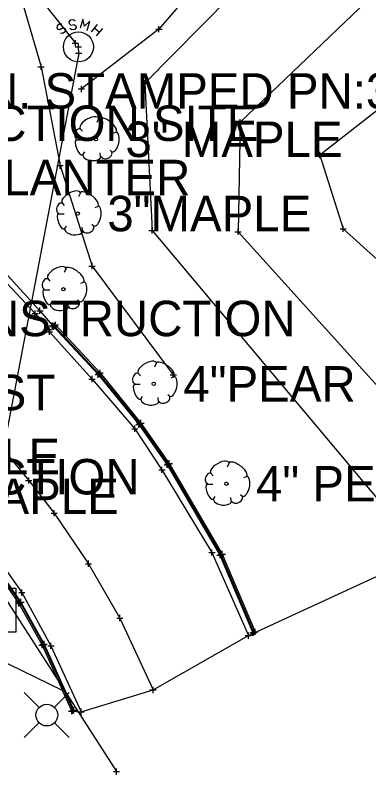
# Model space of a CAD drawing. Extents: x -1 to 1157254, y -1 to 2021979.
# Drawn here: x 1149358.6 to 1149430.4, y 2018624.9 to 2018779.3 of the extents above; entities that cross this region are included whole.
import ezdxf

# ---------------------------------------------------------------- set-up
doc = ezdxf.new("R2010")
doc.units = 0
for name, color, linetype in [('S_BUILDING_ANNOT', 7, 'Continuous'), ('S_CATCH_BASIN', 7, 'Continuous'), ('S_CATCH_BASIN_ANNOT', 7, 'Continuous'), ('S_CONTOUR_MINOR', 7, 'Continuous'), ('S_CTL_TABLE', 7, 'Continuous'), ('S_CURB', 7, 'Continuous'), ('S_DRIVEWAY_ANNOT', 7, 'Continuous'), ('S_EDGE_BITUMINOUS_ANNOT', 7, 'Continuous'), ('S_EDGE_CONCRETE', 7, 'Continuous'), ('S_EDGE_CONCRETE_ANNOT', 7, 'Continuous'), ('S_EDGE_PAVEMENT', 7, 'Continuous'), ('S_EXIST_ROW_ANNOT', 7, 'Continuous'), ('S_FLAG_POLE', 7, 'Continuous'), ('S_GAS_PUMP_ISLAND_ANNOT', 7, 'Continuous'), ('S_GAS_UTILITIES', 7, 'Continuous'), ('S_GATE', 7, 'Continuous'), ('S_GATE_ANNOT', 7, 'Continuous')]:
    doc.layers.add(name, color=color, linetype=linetype)

msp = doc.modelspace()

# ---------------------------------------------------------------- linework, layer by layer
at = {"layer": 'S_BUILDING_ANNOT'}
for p, q in [((1149387.83, 2018775.77), (1149387.83, 2018777.04)), ((1149387.19, 2018776.41), (1149388.47, 2018776.41)), ((1149387.83, 2018776.41), (1149387.83, 2018776.41)), ((1149370.87, 2018772.93), (1149370.87, 2018774.2)), ((1149370.87, 2018772.93), (1149370.87, 2018774.2)), ((1149370.23, 2018773.57), (1149371.51, 2018773.57)), ((1149370.23, 2018773.57), (1149371.51, 2018773.57)), ((1149370.84, 2018772.8), (1149372.12, 2018772.8)), ((1149370.87, 2018773.57), (1149370.87, 2018773.57)), ((1149370.87, 2018773.57), (1149370.87, 2018773.57)), ((1149371.48, 2018772.16), (1149371.48, 2018773.43)), ((1149371.48, 2018772.8), (1149371.48, 2018772.8)), ((1149370.9, 2018771.52), (1149372.18, 2018771.52)), ((1149370.9, 2018771.52), (1149372.18, 2018771.52)), ((1149371.54, 2018770.88), (1149371.54, 2018772.15)), ((1149371.54, 2018770.88), (1149371.54, 2018772.15)), ((1149371.54, 2018771.52), (1149371.54, 2018771.52)), ((1149371.54, 2018771.52), (1149371.54, 2018771.52)), ((1149372.07, 2018763.63), (1149372.07, 2018764.91)), ((1149384.32, 2018765.42), (1149385.59, 2018765.42)), ((1149384.96, 2018764.78), (1149384.95, 2018766.06)), ((1149384.95, 2018765.42), (1149384.95, 2018765.42)), ((1149371.43, 2018764.27), (1149372.71, 2018764.27)), ((1149372.07, 2018764.27), (1149372.07, 2018764.27)), ((1149419.86, 2018750.84), (1149421.13, 2018750.85)), ((1149420.5, 2018750.21), (1149420.5, 2018751.48)), ((1149420.5, 2018750.84), (1149420.5, 2018750.84)), ((1149385.79, 2018735.51), (1149387.06, 2018735.51)), ((1149386.43, 2018734.87), (1149386.42, 2018736.15)), ((1149386.43, 2018735.51), (1149386.43, 2018735.51)), ((1149424.59, 2018735.84), (1149425.86, 2018735.84)), ((1149425.23, 2018735.21), (1149425.23, 2018736.48)), ((1149425.23, 2018735.84), (1149425.23, 2018735.84)), ((1149363.65, 2018718.57), (1149363.65, 2018719.85)), ((1149362.07, 2018718.62), (1149363.35, 2018718.63)), ((1149362.71, 2018717.99), (1149362.71, 2018719.26)), ((1149362.71, 2018718.62), (1149362.71, 2018718.62)), ((1149363.02, 2018719.21), (1149364.29, 2018719.21)), ((1149363.65, 2018719.21), (1149363.65, 2018719.21)), ((1149366.21, 2018715.54), (1149366.21, 2018716.81)), ((1149366.58, 2018715.47), (1149366.58, 2018716.75)), ((1149366.8, 2018715.68), (1149366.8, 2018716.95)), ((1149364.86, 2018715.36), (1149366.13, 2018715.36)), ((1149365.5, 2018714.72), (1149365.5, 2018715.99)), ((1149365.5, 2018715.36), (1149365.5, 2018715.36)), ((1149365.57, 2018716.17), (1149366.85, 2018716.18)), ((1149365.59, 2018714.3), (1149365.58, 2018715.57)), ((1149365.94, 2018716.11), (1149367.21, 2018716.11)), ((1149366.16, 2018716.31), (1149367.43, 2018716.32)), ((1149366.21, 2018716.18), (1149366.21, 2018716.18)), ((1149366.58, 2018716.11), (1149366.58, 2018716.11)), ((1149366.8, 2018716.32), (1149366.8, 2018716.32)), ((1149364.95, 2018714.93), (1149366.22, 2018714.93)), ((1149365.58, 2018714.93), (1149365.58, 2018714.93)), ((1149374.26, 2018704.69), (1149374.26, 2018705.96)), ((1149375.02, 2018706.36), (1149376.29, 2018706.36)), ((1149375.24, 2018706.56), (1149376.52, 2018706.56)), ((1149375.66, 2018705.73), (1149375.65, 2018707)), ((1149375.65, 2018706.36), (1149375.65, 2018706.36)), ((1149375.88, 2018705.92), (1149375.88, 2018707.2)), ((1149375.88, 2018706.56), (1149375.88, 2018706.56)), ((1149373.62, 2018705.33), (1149374.89, 2018705.33)), ((1149374.26, 2018705.33), (1149374.26, 2018705.33)), ((1149383.91, 2018695.55), (1149383.91, 2018696.83)), ((1149384.15, 2018695.74), (1149384.15, 2018697.01)), ((1149382.3, 2018695.22), (1149383.57, 2018695.22)), ((1149382.94, 2018694.58), (1149382.93, 2018695.86)), ((1149382.94, 2018695.22), (1149382.94, 2018695.22)), ((1149383.28, 2018696.19), (1149384.55, 2018696.19)), ((1149383.52, 2018696.37), (1149384.79, 2018696.37)), ((1149383.91, 2018696.19), (1149383.91, 2018696.19)), ((1149384.15, 2018696.37), (1149384.15, 2018696.37)), ((1149388.43, 2018686.24), (1149388.43, 2018687.51)), ((1149389.03, 2018688.01), (1149390.3, 2018688.01)), ((1149389.28, 2018688.17), (1149390.56, 2018688.17)), ((1149389.67, 2018687.37), (1149389.67, 2018688.65)), ((1149389.67, 2018688.01), (1149389.67, 2018688.01)), ((1149389.92, 2018687.54), (1149389.92, 2018688.81)), ((1149389.92, 2018688.17), (1149389.92, 2018688.17)), ((1149387.8, 2018686.87), (1149389.07, 2018686.87)), ((1149388.43, 2018686.87), (1149388.43, 2018686.87)), ((1149360.75, 2018684.72), (1149362.02, 2018684.72)), ((1149361.39, 2018684.08), (1149361.38, 2018685.35)), ((1149361.38, 2018684.72), (1149361.38, 2018684.72)), ((1149366.56, 2018677.43), (1149366.55, 2018678.7)), ((1149365.92, 2018678.06), (1149367.19, 2018678.06)), ((1149366.55, 2018678.06), (1149366.55, 2018678.06)), ((1149398.59, 2018669.45), (1149398.59, 2018670.72)), ((1149400.67, 2018669.13), (1149400.67, 2018670.4)), ((1149397.96, 2018670.08), (1149399.23, 2018670.09)), ((1149398.59, 2018670.08), (1149398.59, 2018670.08)), ((1149399.77, 2018669.63), (1149401.04, 2018669.63)), ((1149400.04, 2018669.76), (1149401.31, 2018669.76)), ((1149400.41, 2018668.99), (1149400.4, 2018670.27)), ((1149400.4, 2018669.63), (1149400.4, 2018669.63)), ((1149400.67, 2018669.76), (1149400.67, 2018669.76)), ((1149372.88, 2018667.79), (1149374.16, 2018667.8)), ((1149373.52, 2018667.16), (1149373.52, 2018668.43)), ((1149373.52, 2018667.79), (1149373.52, 2018667.79)), ((1149359.34, 2018661.93), (1149360.62, 2018661.94)), ((1149359.98, 2018661.3), (1149359.98, 2018662.57)), ((1149359.98, 2018661.94), (1149359.98, 2018661.94)), ((1149358.74, 2018659.73), (1149360.01, 2018659.74)), ((1149358.99, 2018659.89), (1149360.26, 2018659.9)), ((1149359.38, 2018659.1), (1149359.37, 2018660.37)), ((1149359.37, 2018659.73), (1149359.37, 2018659.73)), ((1149359.63, 2018659.26), (1149359.63, 2018660.53)), ((1149359.63, 2018659.89), (1149359.63, 2018659.89)), ((1149379.25, 2018656.77), (1149380.52, 2018656.77)), ((1149379.89, 2018656.13), (1149379.88, 2018657.41)), ((1149379.88, 2018656.77), (1149379.88, 2018656.77)), ((1149405.99, 2018652.57), (1149405.99, 2018653.85)), ((1149406.44, 2018653.85), (1149407.71, 2018653.85)), ((1149406.71, 2018653.96), (1149407.99, 2018653.97)), ((1149407.08, 2018653.21), (1149407.07, 2018654.49)), ((1149407.07, 2018653.85), (1149407.07, 2018653.85)), ((1149407.35, 2018653.33), (1149407.35, 2018654.6)), ((1149407.35, 2018653.97), (1149407.35, 2018653.97)), ((1149364.08, 2018650.61), (1149364.08, 2018651.88)), ((1149364.35, 2018650.74), (1149364.35, 2018652.02)), ((1149405.35, 2018653.21), (1149406.63, 2018653.21)), ((1149405.99, 2018653.21), (1149405.99, 2018653.21)), ((1149363.44, 2018651.24), (1149364.71, 2018651.25)), ((1149363.71, 2018651.38), (1149364.98, 2018651.38)), ((1149364.08, 2018651.25), (1149364.08, 2018651.25)), ((1149364.35, 2018651.38), (1149364.35, 2018651.38)), ((1149365.27, 2018651.13), (1149366.54, 2018651.13)), ((1149365.9, 2018650.49), (1149365.9, 2018651.76)), ((1149365.9, 2018651.13), (1149365.9, 2018651.13)), ((1149386.62, 2018641.52), (1149386.62, 2018642.79)), ((1149385.98, 2018642.15), (1149387.26, 2018642.15)), ((1149386.62, 2018642.15), (1149386.62, 2018642.15)), ((1149370.12, 2018637.2), (1149370.11, 2018638.47)), ((1149370.39, 2018637.33), (1149370.39, 2018638.6)), ((1149372, 2018637.11), (1149372, 2018638.38)), ((1149369.48, 2018637.84), (1149370.75, 2018637.84)), ((1149369.75, 2018637.96), (1149371.02, 2018637.96)), ((1149370.11, 2018637.84), (1149370.11, 2018637.84)), ((1149370.39, 2018637.96), (1149370.39, 2018637.96)), ((1149371.36, 2018637.74), (1149372.63, 2018637.74)), ((1149372, 2018637.74), (1149372, 2018637.74)), ((1149379.21, 2018624.91), (1149379.2, 2018626.18)), ((1149378.57, 2018625.55), (1149379.84, 2018625.55)), ((1149379.2, 2018625.55), (1149379.2, 2018625.55))]:
    msp.add_line(p, q, dxfattribs=at)
at = {"layer": 'S_CATCH_BASIN'}
for p, q in [((1149363.45, 2018638.63), (1149360.47, 2018641.61)), ((1149366.63, 2018638.63), (1149369.61, 2018641.61)), ((1149363.45, 2018635.46), (1149360.47, 2018632.47)), ((1149366.63, 2018635.46), (1149369.61, 2018632.47))]:
    msp.add_line(p, q, dxfattribs=at)
msp.add_circle((1149365.05, 2018637.05), 2.21, dxfattribs=at)
at = {"layer": 'S_CATCH_BASIN_ANNOT'}
msp.add_lwpolyline([(1149349.78, 2018653.86), (1149349.78, 2018662.85), (1149358.77, 2018662.85), (1149358.77, 2018653.86)], close=True, dxfattribs=at)
at = {"layer": 'S_CONTOUR_MINOR'}
for p, q in [((1149367.16, 2018777.1), (1149367.08, 2018776.71)), ((1149367.7, 2018777.49), (1149367.16, 2018777.1)), ((1149368.12, 2018777.41), (1149367.7, 2018777.49)), ((1149374.13, 2018775.86), (1149375.37, 2018777.33)), ((1149367.08, 2018776.71), (1149367.27, 2018776.44)), ((1149367.27, 2018776.44), (1149367.7, 2018776.32)), ((1149367.7, 2018776.32), (1149368.24, 2018776.67)), ((1149368.24, 2018775.51), (1149367.85, 2018775.59)), ((1149368.24, 2018776.67), (1149368.71, 2018776.59)), ((1149368.78, 2018775.9), (1149368.24, 2018775.51)), ((1149368.71, 2018776.59), (1149368.86, 2018776.32)), ((1149368.86, 2018776.32), (1149368.78, 2018775.9)), ((1149374.79, 2018776.63), (1149375.75, 2018775.82)), ((1149376.34, 2018776.52), (1149375.1, 2018775.05))]:
    msp.add_line(p, q, dxfattribs=at)
for points in [[(1149294.07, 2018870.24), (1149370.87, 2018773.57)], [(1149373.24, 2018776.17), (1149373.78, 2018778.03), (1149372.73, 2018777.02), (1149372.35, 2018778.45), (1149371.8, 2018776.59)], [(1149370.8, 2018778.03), (1149370.45, 2018778.3), (1149369.79, 2018778.22), (1149369.56, 2018777.87), (1149369.6, 2018777.56), (1149369.94, 2018777.25), (1149370.56, 2018777.37), (1149370.95, 2018777.06), (1149370.99, 2018776.75), (1149370.72, 2018776.36), (1149370.1, 2018776.28), (1149369.75, 2018776.56)], [(1149371.54, 2018771.52), (1149351.93, 2018668.79)], [(1149352.85, 2018666.51), (1149379.2, 2018625.55)]]:
    msp.add_lwpolyline(points, dxfattribs=at)
msp.add_circle((1149371.48, 2018772.8), 3.05, dxfattribs=at)
at = {"layer": 'S_CTL_TABLE'}
for p, q in [((1149363.88, 2018768.13), (1149363.88, 2018769.4)), ((1149363.24, 2018768.77), (1149364.52, 2018768.77)), ((1149363.88, 2018768.77), (1149363.88, 2018768.77)), ((1149403.68, 2018757.49), (1149404.95, 2018757.49)), ((1149404.32, 2018756.85), (1149404.32, 2018758.13)), ((1149404.32, 2018757.49), (1149404.32, 2018757.49)), ((1149367.75, 2018748.05), (1149367.74, 2018749.32)), ((1149367.11, 2018748.68), (1149368.38, 2018748.69)), ((1149367.74, 2018748.68), (1149367.74, 2018748.68)), ((1149403.25, 2018735.24), (1149404.52, 2018735.24)), ((1149403.89, 2018734.6), (1149403.88, 2018735.87)), ((1149403.89, 2018735.24), (1149403.89, 2018735.24)), ((1149373.61, 2018728.29), (1149374.88, 2018728.29)), ((1149374.24, 2018727.65), (1149374.24, 2018728.93)), ((1149374.24, 2018728.29), (1149374.24, 2018728.29)), ((1149365.79, 2018715.97), (1149367.07, 2018715.98)), ((1149366.43, 2018715.34), (1149366.43, 2018716.61)), ((1149366.43, 2018715.97), (1149366.43, 2018715.97)), ((1149374.87, 2018706.23), (1149376.14, 2018706.23)), ((1149375.5, 2018705.59), (1149375.5, 2018706.87)), ((1149375.5, 2018706.23), (1149375.5, 2018706.23)), ((1149390.09, 2018706.21), (1149391.36, 2018706.21)), ((1149390.72, 2018705.57), (1149390.72, 2018706.85)), ((1149390.72, 2018706.21), (1149390.72, 2018706.21)), ((1149383.76, 2018695.43), (1149383.75, 2018696.71)), ((1149383.12, 2018696.07), (1149384.39, 2018696.07)), ((1149383.75, 2018696.07), (1149383.75, 2018696.07)), ((1149388.86, 2018687.9), (1149390.13, 2018687.9)), ((1149389.5, 2018687.27), (1149389.5, 2018688.54)), ((1149389.5, 2018687.9), (1149389.5, 2018687.9)), ((1149399.59, 2018669.54), (1149400.86, 2018669.54)), ((1149400.23, 2018668.9), (1149400.22, 2018670.18)), ((1149400.22, 2018669.54), (1149400.22, 2018669.54)), ((1149359.16, 2018660), (1149360.43, 2018660)), ((1149359.8, 2018659.36), (1149359.8, 2018660.64)), ((1149359.8, 2018660), (1149359.8, 2018660)), ((1149406.25, 2018653.77), (1149407.53, 2018653.77)), ((1149406.89, 2018653.13), (1149406.89, 2018654.41)), ((1149406.89, 2018653.77), (1149406.89, 2018653.77)), ((1149364.53, 2018650.83), (1149364.52, 2018652.11)), ((1149363.89, 2018651.47), (1149365.16, 2018651.47)), ((1149364.53, 2018651.47), (1149364.53, 2018651.47)), ((1149369.93, 2018638.04), (1149371.21, 2018638.04)), ((1149370.57, 2018637.41), (1149370.57, 2018638.68)), ((1149370.57, 2018638.04), (1149370.57, 2018638.04))]:
    msp.add_line(p, q, dxfattribs=at)
at = {"layer": 'S_CURB'}
for p, q in [((1149375.58, 2018758.28), (1149375.19, 2018757.42)), ((1149371.78, 2018756.26), (1149372.28, 2018755.68)), ((1149379.14, 2018755.49), (1149378.48, 2018755.22)), ((1149371.12, 2018753.94), (1149372.25, 2018753.94)), ((1149372.28, 2018750.76), (1149372.75, 2018751.46)), ((1149375.96, 2018750.49), (1149375.89, 2018751.27)), ((1149378.37, 2018751.38), (1149377.9, 2018751.81)), ((1149371.9, 2018743.19), (1149371.51, 2018742.34)), ((1149368.1, 2018741.18), (1149368.6, 2018740.6)), ((1149375.46, 2018740.41), (1149374.8, 2018740.13)), ((1149367.44, 2018738.86), (1149368.57, 2018738.86)), ((1149368.6, 2018735.68), (1149369.07, 2018736.38)), ((1149372.28, 2018735.41), (1149372.21, 2018736.18)), ((1149374.69, 2018736.3), (1149374.22, 2018736.73)), ((1149368.98, 2018727.82), (1149368.6, 2018726.97)), ((1149365.19, 2018725.81), (1149365.69, 2018725.22)), ((1149372.55, 2018725.03), (1149371.89, 2018724.76)), ((1149364.53, 2018723.48), (1149365.65, 2018723.48)), ((1149371.77, 2018720.92), (1149371.31, 2018721.35)), ((1149365.69, 2018720.3), (1149366.15, 2018721)), ((1149369.37, 2018720.03), (1149369.29, 2018720.81)), ((1149387.34, 2018708.59), (1149386.95, 2018707.74)), ((1149383.54, 2018706.58), (1149384.05, 2018706)), ((1149390.9, 2018705.8), (1149390.25, 2018705.53)), ((1149382.89, 2018704.26), (1149384.01, 2018704.26)), ((1149384.05, 2018701.08), (1149384.51, 2018701.78)), ((1149387.73, 2018700.81), (1149387.65, 2018701.58)), ((1149390.13, 2018701.7), (1149389.66, 2018702.13)), ((1149402.09, 2018688.29), (1149401.7, 2018687.44)), ((1149398.29, 2018686.28), (1149398.8, 2018685.69)), ((1149405.65, 2018685.5), (1149404.99, 2018685.23)), ((1149397.63, 2018683.95), (1149398.76, 2018683.95)), ((1149398.8, 2018680.78), (1149399.26, 2018681.47)), ((1149402.48, 2018680.5), (1149402.4, 2018681.28)), ((1149404.88, 2018681.4), (1149404.41, 2018681.82))]:
    msp.add_line(p, q, dxfattribs=at)
for centre in [(1149375.02, 2018754.03), (1149371.34, 2018738.95), (1149368.42, 2018723.58), (1149386.78, 2018704.35), (1149401.53, 2018684.05)]:
    msp.add_circle(centre, 0.34, dxfattribs=at)
for centre, major_axis, ratio, start_param, end_param in [((1149373.68, 2018757.23), (1.86, 1.08), 0.471018, 0, 3.141593), ((1149377.34, 2018756.91), (-1.81, 1.36), 0.405113, 3.141593, 6.283186), ((1149371.45, 2018755.12), (0.31, 1.03), 0.646762, 0, 3.141593), ((1149378.69, 2018753.5), (0.46, 2.04), 0.482994, 3.141593, 6.283185), ((1149371.75, 2018752.47), (-0.61, 1.6), 0.420543, 6.283185, 9.424777), ((1149374.21, 2018750.69), (-1.83, 0.19), 0.529943, 0, 3.141593), ((1149377.17, 2018750.98), (1.09, 0.46), 0.711534, 3.141592, 6.283185), ((1149370, 2018742.15), (1.86, 1.08), 0.471018, 0, 3.141593), ((1149373.66, 2018741.83), (-1.81, 1.36), 0.405113, 3.141593, 6.283186), ((1149367.77, 2018740.04), (0.31, 1.03), 0.646762, 0, 3.141593), ((1149375.01, 2018738.42), (0.46, 2.04), 0.482994, 3.141593, 6.283185), ((1149368.07, 2018737.39), (-0.61, 1.6), 0.420543, 6.283185, 9.424777), ((1149370.53, 2018735.61), (-1.83, 0.19), 0.529943, 0, 3.141593), ((1149373.49, 2018735.9), (1.09, 0.46), 0.711534, 3.141592, 6.283185), ((1149367.09, 2018726.78), (1.86, 1.08), 0.471018, 0, 3.141593), ((1149370.74, 2018726.45), (-1.81, 1.36), 0.405113, 3.141593, 6.283186), ((1149364.86, 2018724.66), (0.31, 1.03), 0.646762, 0, 3.141593), ((1149372.1, 2018723.05), (0.46, 2.04), 0.482994, 3.141593, 6.283185), ((1149365.16, 2018722.01), (-0.61, 1.6), 0.420543, 6.283185, 9.424777), ((1149367.62, 2018720.23), (-1.83, 0.19), 0.529943, 0, 3.141593), ((1149370.58, 2018720.53), (1.09, 0.46), 0.711534, 3.141592, 6.283185), ((1149385.45, 2018707.55), (1.86, 1.08), 0.471018, 0, 3.141593), ((1149389.1, 2018707.23), (-1.81, 1.36), 0.405113, 3.141593, 6.283186), ((1149383.21, 2018705.44), (0.31, 1.03), 0.646762, 0, 3.141593), ((1149383.52, 2018702.79), (-0.61, 1.6), 0.420543, 6.283185, 9.424777), ((1149390.45, 2018703.82), (0.46, 2.04), 0.482994, 3.141593, 6.283185), ((1149388.93, 2018701.3), (1.09, 0.46), 0.711534, 3.141592, 6.283185), ((1149385.98, 2018701.01), (-1.83, 0.19), 0.529943, 0, 3.141593), ((1149400.19, 2018687.25), (1.86, 1.08), 0.471018, 0, 3.141593), ((1149403.85, 2018686.92), (-1.81, 1.36), 0.405113, 3.141593, 6.283186), ((1149397.96, 2018685.13), (0.31, 1.03), 0.646762, 0, 3.141593), ((1149405.2, 2018683.52), (0.46, 2.04), 0.482994, 3.141593, 6.283185), ((1149398.27, 2018682.48), (-0.61, 1.6), 0.420543, 6.283185, 9.424777), ((1149403.68, 2018681), (1.09, 0.46), 0.711534, 3.141592, 6.283185), ((1149400.73, 2018680.7), (-1.83, 0.19), 0.529943, 0, 3.141593)]:
    msp.add_ellipse(centre, major_axis=major_axis, ratio=ratio, start_param=start_param, end_param=end_param, dxfattribs=at)
at = {"layer": 'S_DRIVEWAY_ANNOT'}
msp.add_lwpolyline([(1149640.56, 2018902.96), (1149617.43, 2018904.81), (1149610.8, 2018913.14), (1149584.14, 2018893.32), (1149553.21, 2018863.33), (1149526.84, 2018838.61), (1149488.79, 2018806.84), (1149449.77, 2018773.73), (1149420.5, 2018750.84), (1149425.23, 2018735.84), (1149451.25, 2018712.44), (1149456.98, 2018700.1), (1149457.92, 2018696.52)], dxfattribs=at)
at = {"layer": 'S_EDGE_BITUMINOUS_ANNOT'}
for points in [[(1149662.51, 2018918.91), (1149641.21, 2018931.91), (1149609.88, 2018933.32), (1149576.49, 2018908.16), (1149540.66, 2018879.28), (1149514.46, 2018858), (1149478.76, 2018821.19), (1149437.7, 2018789.45), (1149404.32, 2018757.49), (1149403.89, 2018735.24), (1149450.02, 2018684.14)], [(1149359, 2018785.74), (1149363.88, 2018768.77), (1149367.74, 2018748.68), (1149374.24, 2018728.29), (1149390.72, 2018706.21)], [(1149366.43, 2018715.97), (1149375.5, 2018706.23), (1149383.75, 2018696.07), (1149389.5, 2018687.9), (1149400.22, 2018669.54), (1149406.89, 2018653.77)], [(1149338.4, 2018686.93), (1149343.17, 2018681.71), (1149353.54, 2018668.89), (1149359.8, 2018660), (1149364.53, 2018651.47), (1149370.57, 2018638.04)]]:
    msp.add_lwpolyline(points, dxfattribs=at)
at = {"layer": 'S_EDGE_CONCRETE'}
for points in [[(1149334.79, 2018764.83), (1149335.87, 2018756.99), (1149342.51, 2018741.58), (1149352.13, 2018729.86), (1149362.71, 2018718.62), (1149365.5, 2018715.36), (1149365.58, 2018714.93), (1149374.26, 2018705.33), (1149382.94, 2018695.22), (1149388.43, 2018686.87), (1149398.59, 2018670.08), (1149405.99, 2018653.21)], [(1149292.42, 2018724.63), (1149302.37, 2018720.66), (1149319.47, 2018707.45), (1149324.15, 2018702.87), (1149333.56, 2018693.48), (1149338.79, 2018687.57), (1149339.3, 2018687.67), (1149343.79, 2018682.52), (1149354.42, 2018669.71), (1149359.98, 2018661.94), (1149365.9, 2018651.13), (1149372, 2018637.74)]]:
    msp.add_lwpolyline(points, dxfattribs=at)
at = {"layer": 'S_EDGE_CONCRETE_ANNOT'}
msp.add_lwpolyline([(1149310.14, 2018740.84), (1149315.25, 2018735.32), (1149327.19, 2018722.15), (1149335.33, 2018713.84), (1149344.81, 2018703.42), (1149349.05, 2018698.97), (1149352.81, 2018694.97), (1149361.38, 2018684.72), (1149366.55, 2018678.06), (1149373.52, 2018667.79), (1149379.88, 2018656.77), (1149386.62, 2018642.15)], dxfattribs=at)
at = {"layer": 'S_EDGE_PAVEMENT'}
for points in [[(1149366.58, 2018716.11), (1149375.65, 2018706.36), (1149383.91, 2018696.19), (1149389.67, 2018688.01), (1149400.4, 2018669.63), (1149407.07, 2018653.85)], [(1149366.8, 2018716.32), (1149375.88, 2018706.56), (1149384.15, 2018696.37), (1149389.92, 2018688.17), (1149400.67, 2018669.76), (1149407.35, 2018653.97)], [(1149338.03, 2018686.59), (1149342.79, 2018681.38), (1149353.14, 2018668.59), (1149359.37, 2018659.73), (1149364.08, 2018651.25), (1149370.11, 2018637.84)], [(1149338.25, 2018686.79), (1149343.02, 2018681.58), (1149353.38, 2018668.77), (1149359.63, 2018659.89), (1149364.35, 2018651.38), (1149370.39, 2018637.96)]]:
    msp.add_lwpolyline(points, dxfattribs=at)
at = {"layer": 'S_EXIST_ROW_ANNOT'}
for points in [[(1149687.95, 2018942.37), (1149653.9, 2018955.87), (1149603.23, 2018961.52), (1149562.49, 2018938.88), (1149526.26, 2018903.04), (1149498.23, 2018881.1), (1149458.63, 2018846.1), (1149419.57, 2018813.34), (1149387.83, 2018776.41), (1149372.07, 2018764.27)], [(1149673.82, 2018925.98), (1149646.68, 2018944.52), (1149605.33, 2018954.8), (1149566.24, 2018930.53), (1149529.93, 2018895.93), (1149503.49, 2018871.44), (1149465.25, 2018838.56), (1149425.49, 2018806.53), (1149384.95, 2018765.42), (1149386.43, 2018735.51), (1149441.66, 2018669.67)]]:
    msp.add_lwpolyline(points, dxfattribs=at)
at = {"layer": 'S_FLAG_POLE'}
msp.add_lwpolyline([(1149339.84, 2018769.89), (1149339.92, 2018760.13), (1149344.36, 2018741.99), (1149352.91, 2018730.91), (1149363.65, 2018719.21), (1149366.21, 2018716.18)], dxfattribs=at)
at = {"layer": 'S_GAS_PUMP_ISLAND_ANNOT'}
msp.add_lwpolyline([(1149227.08, 2018646.19), (1149233.98, 2018653.4), (1149235, 2018654.35), (1149279.23, 2018652.92), (1149284.14, 2018644.22), (1149289.06, 2018635.52), (1149296.78, 2018639.04), (1149311.3, 2018645.53), (1149330.17, 2018660.59), (1149368.18, 2018642.13), (1149370.11, 2018637.84), (1149372, 2018637.74), (1149386.62, 2018642.15), (1149405.99, 2018653.21), (1149441.66, 2018669.67)], dxfattribs=at)

# ---------------------------------------------------------------- texts
at = {"layer": 'S_GAS_UTILITIES'}
msp.add_text('STD AHTD MON. STAMPED PN:36', height=7.2, dxfattribs=at).set_placement((1149285.96, 2018760.27))
at = {"layer": 'S_GATE'}
for s, p in [('CONSTRUCTION SITE', (1149306.37, 2018753.7)), ('PLANTER', (1149349.8, 2018742.68)), ('CA UNDER CONSTRUCTION', (1149285.07, 2018714.03)), ('GR DW UNDER CONST', (1149260.33, 2018698.99)), ('CA UNDER CONSTRUCTION', (1149253.38, 2018681.88))]:
    msp.add_text(s, height=7.2, dxfattribs=at).set_placement(p)
at = {"layer": 'S_GATE_ANNOT'}
for s, p in [('3" MAPLE', (1149381.02, 2018750.43)), ('3"MAPLE', (1149377.34, 2018735.35)), ('4"PEAR', (1149392.78, 2018700.75)), ('2" MAPLE', (1149323.63, 2018685.99)), ('4" PEAR', (1149407.53, 2018680.45)), ('2" MAPLE', (1149335.59, 2018677.9))]:
    msp.add_text(s, height=7.2, dxfattribs=at).set_placement(p)

doc.saveas('drawing.dxf')
